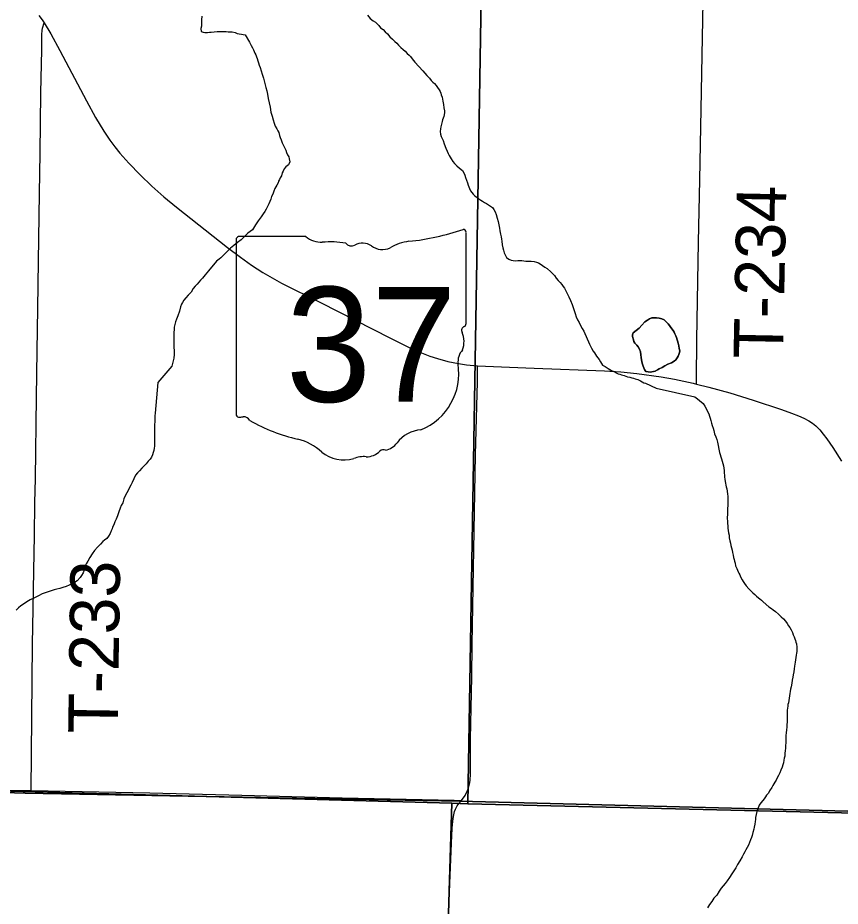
# Model space of a CAD drawing. Extents: x 0 to 68, y 0 to 52.9.
# Drawn here: x 28.508 to 29.418, y 17.724 to 18.707 of the extents above; entities that cross this region are included whole.
import ezdxf

# ---------------------------------------------------------------- set-up
doc = ezdxf.new("R2010")
doc.units = 0
for name, color, linetype in [('Default', 7, 'Continuous'), ('GM_X_County_Road', 7, 'Continuous'), ('GM_X_Minor_Lake', 7, 'Continuous'), ('GM_X_Minor_River', 7, 'Continuous'), ('GM_X_State_Route', 7, 'Continuous'), ('GM_X_State_Shield', 7, 'Continuous'), ('GM_X_Township', 7, 'Continuous'), ('GM_X_Township_Road', 7, 'Continuous'), ('GM_X_Township_Road_Text', 7, 'Continuous')]:
    doc.layers.add(name, color=color, linetype=linetype)

msp = doc.modelspace()

# ---------------------------------------------------------------- linework, layer by layer
at = {"layer": 'Default'}
for points in [[(29.02219, 18.79657), (29.00626, 17.83778), (28.98836, 17.83836), (28.03873, 17.86406), (28.0517, 18.82075)], [(29.99411, 18.77052), (29.97127, 17.81445), (29.00626, 17.83778), (29.02219, 18.79657)], [(28.02156, 17.86427), (28.03873, 17.86406), (28.98836, 17.83836), (28.9602, 16.89899), (27.97114, 16.92699)], [(28.98836, 17.83836), (29.00626, 17.83778), (29.97127, 17.81445), (29.94054, 16.87401), (28.9602, 16.89899)]]:
    msp.add_lwpolyline(points, close=True, dxfattribs=at)
at = {"layer": 'GM_X_County_Road'}
for points in [[(28.99908, 17.8413), (29.00321, 17.84686), (29.00593, 17.85227), (29.00705, 17.85509), (29.00843, 17.86101), (29.00878, 17.86403), (29.00917, 17.87008), (29.0092, 17.90913), (29.01066, 17.97806), (29.01102, 18.01404), (29.01169, 18.05599), (29.01369, 18.1609), (29.01485, 18.22385), (29.01688, 18.30477), (29.01681, 18.31683), (29.01678, 18.32238)], [(28.97238, 17.36517), (28.97297, 17.38661), (28.97515, 17.45251), (28.9775, 17.52142), (28.97915, 17.56323), (28.98156, 17.61429), (28.98313, 17.6592), (28.98628, 17.74951), (28.98795, 17.794), (28.9889, 17.81054), (28.98953, 17.81845), (28.99017, 17.82375), (28.99128, 17.829), (28.99255, 17.83175), (28.99445, 17.83542), (28.99626, 17.83802), (28.99908, 17.8413)]]:
    msp.add_lwpolyline(points, dxfattribs=at)
at = {"layer": 'GM_X_Minor_Lake'}
for points in [[(29.18932, 18.35891), (29.19601, 18.36396), (29.19863, 18.36723), (29.20199, 18.37085), (29.20496, 18.37302), (29.20718, 18.37446), (29.20977, 18.37552), (29.21235, 18.37549), (29.21493, 18.37546), (29.21786, 18.37505), (29.2208, 18.37428), (29.22336, 18.37314), (29.22627, 18.37054), (29.22809, 18.36868), (29.22954, 18.36682), (29.23098, 18.3646), (29.23351, 18.36127), (29.23459, 18.35941), (29.23531, 18.35757), (29.23639, 18.35536), (29.2371, 18.35351), (29.23886, 18.34725), (29.23956, 18.3443), (29.24026, 18.34135), (29.24096, 18.33878), (29.24057, 18.33695), (29.23981, 18.33475), (29.23905, 18.33293), (29.23792, 18.33111), (29.23642, 18.32892), (29.23456, 18.32748), (29.23159, 18.32568), (29.22753, 18.32427), (29.22419, 18.32248), (29.22122, 18.32032), (29.21789, 18.31889), (29.21604, 18.31781), (29.21344, 18.31638), (29.2116, 18.31604), (29.20791, 18.31535), (29.20571, 18.31575), (29.20314, 18.31615), (29.20169, 18.31837), (29.20098, 18.32021), (29.20027, 18.32206), (29.19921, 18.32538), (29.19886, 18.32722), (29.19852, 18.32906), (29.19818, 18.33163), (29.19785, 18.33457), (29.19716, 18.33788), (29.19609, 18.34083), (29.19465, 18.34342), (29.1932, 18.34528), (29.19102, 18.34751), (29.18994, 18.34936), (29.1896, 18.3512), (29.18854, 18.35488), (29.18856, 18.35671), (29.18932, 18.35891)], [(29.23642, 18.32892), (29.23792, 18.33111), (29.23905, 18.33293), (29.23981, 18.33475), (29.24057, 18.33695), (29.24096, 18.33878), (29.24026, 18.34135), (29.23956, 18.3443), (29.23886, 18.34725), (29.2371, 18.35351), (29.23639, 18.35536), (29.23531, 18.35757), (29.23459, 18.35941), (29.23351, 18.36127), (29.23098, 18.3646), (29.22954, 18.36682), (29.22809, 18.36868), (29.22627, 18.37054), (29.22336, 18.37314), (29.2208, 18.37428), (29.21786, 18.37505), (29.21493, 18.37546), (29.21235, 18.37549), (29.20977, 18.37552), (29.20718, 18.37446), (29.20496, 18.37302), (29.20199, 18.37085), (29.19863, 18.36723), (29.19601, 18.36396), (29.18932, 18.35891)], [(29.18932, 18.35891), (29.18856, 18.35671), (29.18854, 18.35488), (29.1896, 18.3512), (29.18994, 18.34936), (29.19102, 18.34751), (29.1932, 18.34528), (29.19465, 18.34342), (29.19609, 18.34083), (29.19716, 18.33788), (29.19785, 18.33457), (29.19818, 18.33163), (29.19852, 18.32906), (29.19886, 18.32722), (29.19921, 18.32538), (29.20027, 18.32206), (29.20098, 18.32021), (29.20169, 18.31837), (29.20314, 18.31615), (29.20571, 18.31575), (29.20791, 18.31535), (29.2116, 18.31604), (29.21344, 18.31638), (29.21604, 18.31781), (29.21789, 18.31889), (29.22122, 18.32032), (29.22419, 18.32248), (29.22753, 18.32427), (29.23159, 18.32568), (29.23456, 18.32748), (29.23642, 18.32892)]]:
    msp.add_lwpolyline(points, dxfattribs=at)
at = {"layer": 'GM_X_Minor_River'}
for points in [[(28.8953, 18.71037), (28.8982, 18.70666), (28.90147, 18.70405), (28.90403, 18.70255), (28.90585, 18.70069), (28.90767, 18.69883), (28.90947, 18.69624), (28.91239, 18.69436), (28.91457, 18.69177), (28.91712, 18.68953), (28.92002, 18.68656), (28.92294, 18.68395), (28.92548, 18.68134), (28.92766, 18.67948), (28.92947, 18.67726), (28.93202, 18.67465), (28.93456, 18.67242), (28.93675, 18.67055), (28.93892, 18.66795), (28.94111, 18.66609), (28.94293, 18.6646), (28.94474, 18.662), (28.94763, 18.6583), (28.95635, 18.64864), (28.95852, 18.64604), (28.9607, 18.64344), (28.9636, 18.64047), (28.96578, 18.63824), (28.9676, 18.63638), (28.96942, 18.63489), (28.97123, 18.63266), (28.97268, 18.63044), (28.97448, 18.62785), (28.97557, 18.626), (28.97628, 18.62415), (28.97662, 18.62231), (28.97769, 18.61973), (28.97837, 18.61531), (28.97943, 18.61163), (28.97975, 18.60796), (28.98045, 18.60464), (28.98043, 18.60281), (28.98002, 18.60024), (28.97963, 18.59805), (28.97887, 18.59622), (28.97811, 18.5944), (28.97772, 18.59256), (28.97695, 18.58964), (28.97617, 18.58671), (28.97578, 18.58452), (28.97574, 18.58158), (28.97607, 18.57864), (28.97678, 18.57606), (28.97785, 18.57384), (28.97893, 18.57163), (28.97999, 18.56794), (28.98176, 18.56315), (28.9832, 18.55982), (28.98427, 18.55724), (28.98571, 18.55502), (28.98679, 18.55317), (28.98787, 18.55132), (28.98968, 18.54836), (28.99149, 18.54613), (28.99403, 18.54353), (28.99694, 18.54093), (29.00022, 18.53831), (29.00202, 18.53498), (29.00273, 18.53314), (29.0038, 18.53056), (29.00487, 18.52761), (29.00594, 18.52466), (29.00664, 18.52208), (29.00735, 18.52023), (29.00807, 18.51839), (29.00914, 18.5158), (29.01204, 18.5121), (29.01386, 18.5106), (29.01641, 18.50874), (29.01823, 18.50724), (29.02042, 18.50575), (29.02261, 18.50462), (29.0248, 18.50312), (29.027, 18.50199), (29.02919, 18.50049), (29.03137, 18.499), (29.03356, 18.4975), (29.03501, 18.49528), (29.03645, 18.49269), (29.03751, 18.48974), (29.03857, 18.48569), (29.03963, 18.482), (29.04068, 18.47832), (29.04137, 18.47464), (29.0417, 18.4717), (29.04239, 18.46802), (29.04309, 18.46507), (29.04343, 18.4625), (29.04377, 18.46029), (29.04408, 18.45625)], [(28.71165, 18.70911), (28.7116, 18.70507), (28.71151, 18.6981), (28.71074, 18.69554), (28.71107, 18.69223), (28.71327, 18.69147), (28.7151, 18.69108), (28.71805, 18.69104), (28.72026, 18.69138), (28.7221, 18.69172), (28.72542, 18.69204), (28.72873, 18.69237), (28.73094, 18.69234), (28.73315, 18.69231), (28.73499, 18.69229), (28.73867, 18.69224), (28.74087, 18.69184), (28.74271, 18.69182), (28.74529, 18.69178), (28.74859, 18.691), (28.75078, 18.69024), (28.75299, 18.68985), (28.75556, 18.68944), (28.7574, 18.68905), (28.7596, 18.68866), (28.76465, 18.68052), (28.76644, 18.67682), (28.76788, 18.67424), (28.76896, 18.67202), (28.77038, 18.66833), (28.77146, 18.66648), (28.77217, 18.66427), (28.77288, 18.66242), (28.77396, 18.65984), (28.77467, 18.65763), (28.77537, 18.65505), (28.77644, 18.65247), (28.7775, 18.64878), (28.77855, 18.6451), (28.77997, 18.64067), (28.78137, 18.63478), (28.78278, 18.63036), (28.78384, 18.62667), (28.78453, 18.62299), (28.78521, 18.61821), (28.78625, 18.61343), (28.78729, 18.60864), (28.78833, 18.60312), (28.78975, 18.5987), (28.7908, 18.59465), (28.79186, 18.59096), (28.79292, 18.58765), (28.79472, 18.58469), (28.7958, 18.58247), (28.79688, 18.58062)], [(28.79688, 18.58062), (28.79794, 18.5773), (28.79865, 18.57509), (28.79972, 18.57251), (28.80078, 18.56919), (28.80186, 18.56697), (28.80329, 18.56402), (28.80473, 18.56106), (28.80543, 18.55849), (28.8065, 18.5559), (28.80795, 18.55368), (28.80829, 18.55147), (28.80935, 18.54816), (28.80784, 18.54487), (28.80486, 18.54234), (28.80299, 18.54016), (28.80186, 18.53761), (28.80073, 18.53579), (28.79995, 18.5325), (28.79845, 18.53031), (28.79769, 18.52849), (28.79657, 18.52667), (28.79618, 18.52484), (28.79467, 18.52229), (28.79354, 18.52047), (28.79278, 18.51864), (28.79165, 18.51572), (28.7905, 18.51243), (28.78899, 18.50951), (28.78822, 18.50659), (28.78708, 18.50403), (28.78595, 18.50148), (28.78444, 18.49856), (28.78293, 18.49564), (28.78142, 18.49309), (28.77955, 18.49055), (28.7773, 18.48728), (28.7743, 18.48291), (28.7713, 18.47818), (28.76792, 18.47272), (28.76272, 18.46911), (28.759, 18.46549), (28.75527, 18.46187), (28.75118, 18.45862), (28.74709, 18.45537), (28.74338, 18.45248), (28.74002, 18.44886), (28.73741, 18.44632), (28.73518, 18.44415), (28.73294, 18.44198), (28.73108, 18.44016), (28.72811, 18.438), (28.71914, 18.42747), (28.71541, 18.42312), (28.71242, 18.41949), (28.71018, 18.41695), (28.70831, 18.41477), (28.70681, 18.41258), (28.70457, 18.41041), (28.70233, 18.40787), (28.70007, 18.40386), (28.69672, 18.4006), (28.69411, 18.3977), (28.69186, 18.39479), (28.69036, 18.39225), (28.68923, 18.39042), (28.68809, 18.3875), (28.68693, 18.38275), (28.68539, 18.37763), (28.68387, 18.37398), (28.68274, 18.37106), (28.68196, 18.36813), (28.68119, 18.3652), (28.68115, 18.36227), (28.68075, 18.3597), (28.68071, 18.35677), (28.68067, 18.35346), (28.68063, 18.35016), (28.68096, 18.34722), (28.68091, 18.34318), (28.68122, 18.33841), (28.68117, 18.33474), (28.68075, 18.3307), (28.67998, 18.32778), (28.67921, 18.32485), (28.67843, 18.32193), (28.66293, 18.30373)], [(29.04408, 18.45625), (29.04478, 18.45294), (29.04585, 18.45035), (29.04655, 18.44741), (29.04906, 18.44223), (29.05161, 18.44037), (29.05418, 18.43923), (29.05638, 18.43883), (29.05858, 18.43844), (29.06153, 18.43877), (29.06374, 18.43874), (29.06594, 18.43871), (29.06815, 18.43868), (29.07035, 18.43829), (29.07219, 18.43826), (29.0744, 18.43823), (29.07624, 18.43821), (29.07955, 18.4378), (29.08211, 18.43703), (29.08431, 18.43627), (29.08614, 18.43514), (29.08869, 18.43327), (29.09161, 18.4314), (29.09417, 18.4299), (29.09817, 18.42617), (29.09999, 18.42432), (29.10217, 18.42209), (29.10397, 18.41949), (29.10615, 18.41689), (29.10833, 18.41466), (29.11014, 18.41244), (29.11159, 18.41022), (29.11303, 18.40836), (29.11519, 18.40466), (29.11663, 18.40171), (29.11806, 18.39875), (29.11985, 18.39469), (29.12164, 18.39026), (29.12341, 18.38473), (29.12483, 18.38031), (29.12625, 18.37662), (29.12768, 18.3733), (29.12948, 18.37034), (29.13091, 18.36701), (29.13271, 18.36369), (29.13451, 18.36073), (29.14096, 18.34633), (29.14311, 18.34189), (29.14491, 18.33857), (29.14636, 18.33671), (29.14744, 18.33486), (29.14852, 18.33301), (29.14997, 18.33116), (29.15141, 18.32931), (29.15322, 18.32671), (29.15538, 18.32301), (29.15831, 18.32151), (29.16159, 18.31926), (29.16342, 18.31814), (29.16524, 18.31701), (29.16781, 18.31588), (29.17037, 18.31474), (29.17256, 18.31361), (29.1744, 18.31322), (29.17623, 18.31246), (29.17916, 18.31169), (29.18282, 18.31017), (29.18539, 18.30977), (29.18759, 18.30901), (29.18943, 18.30862), (29.19126, 18.30786), (29.19419, 18.30709), (29.19748, 18.30558), (29.19931, 18.30445), (29.20114, 18.30333), (29.20297, 18.30294), (29.21453, 18.29756)], [(28.66293, 18.30373), (28.66014, 18.27), (28.65977, 18.26707), (28.65976, 18.26414), (28.65975, 18.2612), (28.65938, 18.2568), (28.65937, 18.2535), (28.65936, 18.2491), (28.65935, 18.24544), (28.65934, 18.24214), (28.65934, 18.23921), (28.65933, 18.23627), (28.65932, 18.23334), (28.65895, 18.23114), (28.65858, 18.22858), (28.65784, 18.22638), (28.6571, 18.22381), (28.656, 18.22125), (28.65452, 18.21906), (28.65232, 18.21686), (28.65011, 18.21394), (28.64791, 18.21175), (28.64533, 18.20919), (28.64276, 18.20626), (28.64056, 18.20407), (28.63835, 18.20114), (28.63651, 18.19712), (28.63467, 18.19309), (28.63319, 18.19016), (28.62877, 18.18174), (28.6273, 18.17918), (28.62546, 18.17515), (28.62434, 18.17076), (28.62251, 18.16783), (28.6214, 18.1649), (28.61992, 18.16087), (28.61845, 18.15648), (28.61697, 18.15245), (28.6155, 18.14952), (28.61439, 18.14622), (28.61292, 18.14366), (28.61255, 18.14183), (28.61144, 18.13964), (28.61033, 18.13671), (28.60849, 18.13378), (28.60665, 18.13122), (28.60408, 18.1294), (28.60225, 18.12793), (28.59968, 18.12501), (28.59637, 18.12172), (28.59306, 18.11806), (28.59049, 18.11441), (28.58791, 18.11038), (28.5857, 18.10599), (28.58386, 18.10306), (28.58275, 18.10087), (28.58201, 18.09867), (28.58164, 18.0961), (28.58053, 18.09317), (28.5787, 18.09025), (28.57722, 18.08805), (28.57391, 18.08439), (28.57098, 18.08257), (28.56841, 18.08111), (28.5651, 18.07966), (28.5618, 18.0782), (28.55813, 18.07711), (28.55446, 18.07602), (28.55116, 18.0753), (28.54823, 18.07458), (28.54602, 18.07385), (28.53501, 18.06985), (28.53098, 18.06767), (28.52657, 18.06548), (28.5218, 18.0633), (28.51813, 18.06111), (28.51446, 18.05856), (28.51152, 18.05673), (28.50895, 18.05454), (28.50638, 18.05198)], [(29.21453, 18.29756), (29.25748, 18.28789), (29.26041, 18.28568), (29.26261, 18.28384), (29.26663, 18.28053), (29.26846, 18.27759), (29.26992, 18.27502), (29.27138, 18.27171), (29.27284, 18.26914), (29.27357, 18.26657), (29.2743, 18.26437), (29.27502, 18.2618), (29.27575, 18.25887), (29.27648, 18.2563), (29.27757, 18.25336), (29.2783, 18.25079), (29.27939, 18.24712), (29.28085, 18.24382), (29.28194, 18.24088), (29.28267, 18.23795), (29.28339, 18.23428), (29.28412, 18.23024), (29.28484, 18.22657), (29.28557, 18.22401), (29.2863, 18.22144), (29.28703, 18.21924), (29.28775, 18.21667), (29.28848, 18.2141), (29.28921, 18.21153), (29.28957, 18.20896), (29.28993, 18.20639), (29.28992, 18.20383), (29.29028, 18.20089), (29.29028, 18.19906), (29.29064, 18.19686), (29.291, 18.19429), (29.29136, 18.19246), (29.29173, 18.19026), (29.29209, 18.18842), (29.29282, 18.18622), (29.29318, 18.18365), (29.29353, 18.18035), (29.2939, 18.17815), (29.29388, 18.17192), (29.29388, 18.17009), (29.29387, 18.16788), (29.2935, 18.16459), (29.29349, 18.16202), (29.29349, 18.15872), (29.29348, 18.15689), (29.29311, 18.15506), (29.29311, 18.15286), (29.29347, 18.15066), (29.29346, 18.14772), (29.29382, 18.14516), (29.29382, 18.14259), (29.29418, 18.14002), (29.29454, 18.13745), (29.29527, 18.13488), (29.29562, 18.13195), (29.29635, 18.12865), (29.29708, 18.12608), (29.29744, 18.12351), (29.29817, 18.12094), (29.29889, 18.11837), (29.29925, 18.11581), (29.29998, 18.11287), (29.30034, 18.1103), (29.30107, 18.1081), (29.30143, 18.10627), (29.30216, 18.10407), (29.30252, 18.10113), (29.30398, 18.09819), (29.30471, 18.09636), (29.30544, 18.09452), (29.30617, 18.09269), (29.30726, 18.09085), (29.30799, 18.08865), (29.30982, 18.08534), (29.31091, 18.08351), (29.31237, 18.0813), (29.3142, 18.07873), (29.31713, 18.07542), (29.31932, 18.07321), (29.32152, 18.07101), (29.32371, 18.06917), (29.32554, 18.06733), (29.32774, 18.06549), (29.32957, 18.06438), (29.3314, 18.06291), (29.33323, 18.06107), (29.33945, 18.05555), (29.34238, 18.05371), (29.34421, 18.05224), (29.34677, 18.0504), (29.35007, 18.04745), (29.35299, 18.04451), (29.35555, 18.0423), (29.35775, 18.03973), (29.35957, 18.03715), (29.36103, 18.03458)], [(29.36103, 18.03458), (29.3625, 18.03275), (29.36396, 18.03018), (29.36542, 18.02724), (29.36615, 18.02467), (29.36724, 18.02247), (29.36797, 18.02026), (29.3687, 18.01843), (29.36906, 18.01659), (29.36979, 18.01476), (29.37051, 18.01109), (29.37051, 18.00889), (29.3705, 18.00632), (29.37013, 18.00449), (29.36976, 18.00229), (29.36939, 17.99936), (29.36902, 17.9968), (29.36864, 17.99423), (29.36827, 17.99203), (29.3679, 17.98983), (29.36752, 17.9869), (29.36715, 17.9836), (29.36641, 17.98031), (29.36604, 17.97774), (29.3653, 17.97445), (29.36492, 17.97115), (29.36418, 17.96712), (29.36344, 17.96455), (29.36307, 17.96199), (29.3627, 17.95979), (29.36158, 17.95209), (29.36121, 17.94953), (29.36047, 17.9477), (29.36046, 17.94586), (29.36009, 17.9433), (29.35972, 17.9411), (29.35971, 17.93707), (29.3597, 17.93413), (29.3597, 17.93083), (29.35969, 17.92827), (29.35932, 17.92497), (29.35931, 17.9224), (29.35894, 17.91947), (29.35856, 17.91617), (29.35819, 17.91324), (29.35818, 17.90847), (29.35817, 17.90517), (29.3578, 17.90224), (29.35779, 17.89931), (29.35742, 17.89638), (29.35704, 17.89381), (29.35704, 17.89051), (29.3563, 17.88831), (29.35592, 17.88575), (29.35555, 17.88282), (29.35481, 17.88062), (29.35407, 17.87806), (29.3526, 17.87476), (29.35149, 17.87183), (29.35002, 17.8689), (29.34855, 17.86634), (29.34744, 17.86378), (29.34597, 17.86158), (29.34487, 17.85976), (29.34376, 17.85793), (29.34266, 17.85573), (29.34008, 17.85207), (29.33897, 17.84951), (29.33677, 17.84732), (29.33567, 17.84549), (29.33419, 17.84329), (29.33272, 17.84146), (29.33052, 17.83854), (29.32868, 17.83598), (29.32609, 17.82902), (29.32535, 17.82572), (29.32461, 17.82243), (29.32461, 17.82022), (29.32424, 17.81803), (29.32386, 17.8151), (29.32312, 17.8118), (29.32275, 17.8096), (29.32164, 17.80594), (29.3209, 17.80264), (29.32016, 17.80044), (29.31906, 17.79788), (29.31795, 17.79495), (29.31684, 17.79202), (29.31537, 17.78909), (29.3139, 17.78653), (29.31279, 17.78433), (29.31132, 17.78177), (29.30985, 17.77884), (29.30727, 17.77445), (29.30469, 17.77043), (29.30285, 17.76677), (29.30064, 17.76347), (29.29844, 17.76018), (29.29586, 17.75616), (29.29328, 17.7525), (29.29108, 17.74957)], [(29.29108, 17.74957), (29.28887, 17.74701), (29.28667, 17.74409), (29.28446, 17.7408), (29.28188, 17.7364), (29.27857, 17.73312), (29.27637, 17.72946), (29.27379, 17.72617), (29.27158, 17.7225)]]:
    msp.add_lwpolyline(points, dxfattribs=at)
at = {"layer": 'GM_X_State_Route'}
for points in [[(28.53122, 18.70992), (28.53501, 18.70519), (28.53717, 18.70199), (28.5445, 18.68975), (28.55459, 18.67131), (28.58406, 18.61563), (28.59422, 18.59728), (28.6035, 18.5819), (28.61009, 18.57193), (28.61535, 18.56469), (28.62099, 18.55774), (28.63092, 18.54657), (28.64342, 18.53366), (28.65637, 18.52121), (28.66983, 18.50932), (28.68368, 18.49786), (28.74019, 18.45328), (28.75453, 18.44245), (28.76671, 18.43375), (28.77926, 18.42563), (28.78954, 18.41954), (28.80009, 18.4139), (28.84302, 18.39248), (28.9205, 18.35292), (28.94202, 18.34235), (28.95293, 18.33744), (28.96405, 18.33306), (28.97255, 18.33027), (28.98407, 18.32715), (28.99579, 18.32483), (29.00464, 18.3235), (29.01678, 18.32238), (29.05246, 18.32071), (29.07945, 18.31988), (29.15739, 18.3169), (29.17538, 18.31564), (29.1933, 18.31365), (29.22007, 18.30995), (29.2349, 18.30747), (29.25547, 18.30311), (29.25923, 18.30219)], [(29.25923, 18.30219), (29.27298, 18.29882), (29.29613, 18.29241), (29.32195, 18.28442), (29.35328, 18.27395), (29.36462, 18.26985), (29.37214, 18.26697), (29.37826, 18.26423), (29.3836, 18.26148), (29.38773, 18.25873), (29.39124, 18.25583), (29.39583, 18.25141), (29.39965, 18.24682), (29.40348, 18.24163), (29.41015, 18.23195), (29.41973, 18.21665)]]:
    msp.add_lwpolyline(points, dxfattribs=at)
at = {"layer": 'GM_X_State_Shield'}
for p, q in [((28.82687, 18.46525), (28.75238, 18.46525)), ((29.00423, 18.36904), (29.00423, 18.47003)), ((28.74987, 18.46193), (28.74987, 18.26887)), ((29.00421, 18.36907), (29.00423, 18.36904))]:
    msp.add_line(p, q, dxfattribs=at)
for centre, radius, start, end in [((28.75279, 18.46234), 0.00295, 98.1301, 188.1301), ((28.84461, 18.48766), 0.02858, 231.61951, 271.11188), ((28.91362, 18.72845), 0.26975, 275.84447, 288.90645), ((29.00141, 18.47045), 0.00283, 351.86209, 97.738), ((28.85408, 18.35687), 0.10261, 80.48669, 94.98827), ((28.87738, 18.46334), 0.00825, 219.79206, 297.10237), ((28.88948, 18.44103), 0.01714, 54.46668, 119.14113), ((28.91161, 18.47163), 0.02062, 233.85621, 294.82819), ((28.94803, 18.40628), 0.05427, 97.34618, 120.76885), ((29.00121, 18.36865), 0.00303, 289.60381, 7.73413), ((29.00358, 18.36163), 0.00438, 107.94398, 210.33697), ((28.9757, 18.34886), 0.02631, 340.03296, 23.64957), ((29.01438, 18.32678), 0.01914, 136.8065, 186.92959), ((28.92874, 18.31393), 0.06747, 292.30889, 8.98584), ((28.75281, 18.26845), 0.00297, 171.95839, 258.30661), ((28.75326, 18.2882), 0.02269, 267.33899, 280.60386), ((28.7579, 18.25773), 0.00818, 29.74838, 93.27175), ((28.86119, 18.43119), 0.19479, 240.41292, 257.1985), ((28.95718, 18.21467), 0.03695, 94.40312, 142.57675), ((28.80311, 18.18214), 0.06095, 47.18416, 75.83597), ((28.91284, 18.22362), 0.0058, 65.75173, 132.64842), ((28.91037, 18.25016), 0.0218, 282.87319, 323.27711), ((28.86903, 18.25678), 0.03867, 230.70037, 286.29184), ((28.89137, 18.19003), 0.03178, 85.69512, 111.20995), ((28.8942, 18.24232), 0.02061, 268.77702, 315.54927)]:
    msp.add_arc(centre, radius, start, end, dxfattribs=at)
at = {"layer": 'GM_X_Township'}
for points in [[(31.37351, 17.76708), (31.02634, 17.77655), (30.93306, 17.77786), (30.45768, 17.79524), (29.97336, 17.81348), (29.642, 17.82392), (28.99709, 17.84061), (28.51621, 17.84941), (28.03831, 17.86442), (28.02518, 17.86463), (27.3046, 17.88203)], [(27.3046, 17.88203), (28.02518, 17.86463), (28.03831, 17.86442), (28.51621, 17.84941), (28.99709, 17.84061), (29.642, 17.82392), (29.97336, 17.81348), (30.45768, 17.79524), (30.93306, 17.77786), (30.91352, 17.1991), (30.90773, 17.01699), (30.8985, 16.60229), (30.89274, 16.36228), (30.86881, 15.39265), (30.8528, 14.91057), (30.84279, 14.4289), (30.83613, 14.1085)]]:
    msp.add_lwpolyline(points, dxfattribs=at)
at = {"layer": 'GM_X_Township_Road'}
for points in [[(29.25923, 18.30219), (29.25929, 18.30721), (29.25983, 18.35125), (29.26165, 18.45923), (29.26283, 18.52822), (29.26439, 18.6062), (29.26732, 18.76516), (29.2677, 18.80116), (29.2684, 18.83714), (29.26973, 18.93312), (29.27029, 18.95411), (29.2702, 18.96371)], [(28.52295, 17.85227), (28.52443, 18.01447), (28.52516, 18.0535), (28.52586, 18.09554), (28.52653, 18.13457), (28.52709, 18.17059), (28.52769, 18.19757), (28.52883, 18.28752), (28.52965, 18.33873), (28.53047, 18.38574), (28.53096, 18.43813), (28.5321, 18.51309), (28.53276, 18.55756), (28.53357, 18.62427), (28.53456, 18.67194), (28.53455, 18.68896), (28.53506, 18.69334), (28.53539, 18.69603), (28.53717, 18.70199)], [(28.03816, 17.86451), (28.07582, 17.86337), (28.15673, 17.86153), (28.36651, 17.85626), (28.43244, 17.85465), (28.51035, 17.85249), (28.52295, 17.85227)], [(28.52295, 17.85227), (28.65421, 17.84983), (28.75609, 17.84724), (28.86697, 17.84425), (28.99097, 17.84148), (28.99908, 17.8413)]]:
    msp.add_lwpolyline(points, dxfattribs=at)

# ---------------------------------------------------------------- texts
at = {"layer": 'GM_X_State_Shield'}
msp.add_text('37', height=0.127183, dxfattribs=at).set_placement((28.80475, 18.28249))
at = {"layer": 'GM_X_Township_Road_Text'}
for s, rotation, p in [('T-234', 88.87238, (29.35501, 18.32987)), ('T-233', 89.16098, (28.61862, 17.91498))]:
    msp.add_text(s, height=0.054813, rotation=rotation, dxfattribs=at).set_placement(p)

doc.saveas('drawing.dxf')
